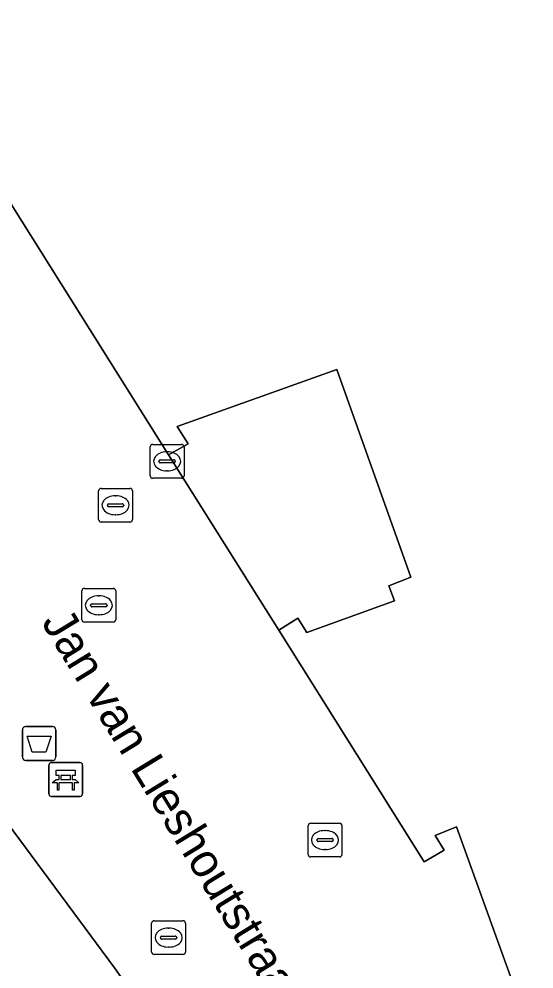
# Model space of a CAD drawing. Extents: x 161087 to 161926, y 382572 to 383873.
# Drawn here: x 161402.69 to 161417.92, y 383268.09 to 383296.19 of the extents above; entities that cross this region are included whole.
import ezdxf

# ---------------------------------------------------------------- set-up
doc = ezdxf.new("R2010")
doc.units = 0
for name, color, linetype in [('IMGEO_Afvalbak', 7, 'Continuous'), ('IMGEO_Bank', 7, 'Continuous'), ('IMGEO_Kolk', 7, 'Continuous'), ('IMGEO_Openbare_ruimte_label', 7, 'Continuous'), ('IMGEO_Pand', 7, 'Continuous'), ('IMGEO_Pand_overbouw', 7, 'Continuous'), ('IMGEO_Rioolput', 7, 'Continuous'), ('IMGEO_Voetgangersgebied_open', 7, 'Continuous')]:
    doc.layers.add(name, color=color, linetype=linetype)

msp = doc.modelspace()

# ---------------------------------------------------------------- linework, layer by layer
at = {"layer": 'IMGEO_Afvalbak'}
for p, q in [((161402.892, 383275.262), (161403.682, 383275.262)), ((161403.682, 383275.262), (161402.892, 383275.262)), ((161402.792, 383274.362), (161402.792, 383275.162)), ((161402.792, 383275.162), (161402.792, 383274.362)), ((161403.782, 383275.162), (161403.782, 383274.362)), ((161403.782, 383274.362), (161403.782, 383275.162)), ((161403.682, 383274.262), (161402.892, 383274.262)), ((161402.892, 383274.262), (161403.682, 383274.262))]:
    msp.add_line(p, q, dxfattribs=at)
msp.add_lwpolyline([(161402.935, 383274.976), (161403.639, 383274.976), (161403.49, 383274.506), (161403.084, 383274.506), (161402.935, 383274.976)], dxfattribs=at)
for centre, start, end in [((161402.892, 383275.162), 90, 180), ((161402.892, 383275.162), 90, 180), ((161403.682, 383275.162), 0, 90), ((161403.682, 383275.162), 360, 90), ((161402.892, 383274.362), 180, 270), ((161402.892, 383274.362), 180, 270), ((161403.682, 383274.362), 270, 0), ((161403.682, 383274.362), 270, 0)]:
    msp.add_arc(centre, 0.1, start, end, dxfattribs=at)
at = {"layer": 'IMGEO_Bank'}
for p, q in [((161403.573, 383273.27), (161403.573, 383274.111)), ((161403.573, 383274.111), (161403.573, 383273.27)), ((161403.648, 383274.195), (161404.489, 383274.195)), ((161404.489, 383274.195), (161403.648, 383274.195)), ((161404.573, 383274.12), (161404.573, 383273.279)), ((161404.573, 383273.279), (161404.573, 383274.12)), ((161404.27, 383273.593), (161403.877, 383273.593)), ((161403.882, 383273.701), (161403.882, 383273.807)), ((161403.926, 383273.807), (161403.926, 383273.701)), ((161404.214, 383273.813), (161403.932, 383273.813)), ((161403.932, 383273.695), (161404.214, 383273.695)), ((161404.22, 383273.701), (161404.22, 383273.807)), ((161404.264, 383273.807), (161404.264, 383273.701)), ((161404.498, 383273.195), (161403.657, 383273.195)), ((161403.657, 383273.195), (161404.498, 383273.195))]:
    msp.add_line(p, q, dxfattribs=at)
for points in [[(161403.876, 383273.813), (161403.79, 383273.813), (161403.79, 383273.974), (161404.353, 383273.974), (161404.353, 383273.813), (161404.27, 383273.813)], [(161403.82, 383273.593), (161403.678, 383273.593), (161403.79, 383273.695), (161403.876, 383273.695)], [(161403.87, 383273.586), (161403.87, 383273.379), (161403.827, 383273.379), (161403.827, 383273.586)], [(161404.27, 383273.695), (161404.353, 383273.695), (161404.465, 383273.593), (161404.326, 383273.593)], [(161404.32, 383273.586), (161404.32, 383273.379), (161404.276, 383273.379), (161404.276, 383273.586)]]:
    msp.add_lwpolyline(points, dxfattribs=at)
for centre, radius, start, end in [((161403.651, 383274.117), 0.0779, 92.4484, 184.2845), ((161403.651, 383274.117), 0.0779, 92.4484, 184.2845), ((161404.495, 383274.117), 0.0779, 2.4484, 94.2845), ((161404.495, 383274.117), 0.0779, 2.4484, 94.2845), ((161403.82, 383273.586), 0.00671, 2.8957, 87.1043), ((161403.877, 383273.586), 0.00671, 92.8957, 177.1043), ((161403.875, 383273.806), 0.00671, 2.8957, 87.1043), ((161403.875, 383273.702), 0.00671, 272.8957, 357.1043), ((161403.932, 383273.806), 0.00671, 92.8957, 177.1043), ((161403.932, 383273.702), 0.00671, 182.8957, 267.1043), ((161404.214, 383273.806), 0.00671, 2.8957, 87.1043), ((161404.214, 383273.702), 0.00671, 272.8957, 357.1043), ((161404.271, 383273.806), 0.00671, 92.8957, 177.1043), ((161404.271, 383273.702), 0.00671, 182.8957, 267.1043), ((161404.269, 383273.586), 0.00671, 2.8957, 87.1043), ((161404.326, 383273.586), 0.00671, 92.8957, 177.1043), ((161403.651, 383273.273), 0.0779, 182.4484, 274.2845), ((161403.651, 383273.273), 0.0779, 182.4484, 274.2845), ((161404.495, 383273.273), 0.0779, 272.4484, 4.2845), ((161404.495, 383273.273), 0.0779, 272.4484, 4.2845)]:
    msp.add_arc(centre, radius, start, end, dxfattribs=at)
at = {"layer": 'IMGEO_Kolk'}
for p, q in [((161406.572, 383282.683), (161406.572, 383283.535)), ((161406.647, 383283.609), (161407.499, 383283.609)), ((161407.06, 383283.389), (161407.085, 383283.389)), ((161407.573, 383283.535), (161407.573, 383282.683)), ((161406.831, 383283.103), (161406.831, 383283.115)), ((161406.874, 383283.152), (161407.272, 383283.152)), ((161407.315, 383283.115), (161407.315, 383283.103)), ((161407.269, 383283.066), (161406.871, 383283.066)), ((161407.083, 383282.829), (161407.058, 383282.829)), ((161407.499, 383282.609), (161406.647, 383282.609)), ((161405.121, 383282.309), (161405.973, 383282.309)), ((161405.046, 383281.383), (161405.046, 383282.235)), ((161405.534, 383282.089), (161405.559, 383282.089)), ((161406.047, 383282.235), (161406.047, 383281.383)), ((161405.305, 383281.803), (161405.305, 383281.815)), ((161405.743, 383281.766), (161405.345, 383281.766)), ((161405.348, 383281.852), (161405.746, 383281.852)), ((161405.789, 383281.815), (161405.789, 383281.803)), ((161405.557, 383281.529), (161405.532, 383281.529)), ((161405.973, 383281.309), (161405.121, 383281.309)), ((161411.242, 383271.479), (161411.242, 383272.331)), ((161411.317, 383272.405), (161412.169, 383272.405)), ((161411.73, 383272.185), (161411.755, 383272.185)), ((161412.243, 383272.331), (161412.243, 383271.479)), ((161411.501, 383271.899), (161411.501, 383271.911)), ((161411.939, 383271.862), (161411.541, 383271.862)), ((161411.544, 383271.948), (161411.942, 383271.948)), ((161411.985, 383271.911), (161411.985, 383271.899)), ((161411.753, 383271.625), (161411.728, 383271.625)), ((161412.169, 383271.405), (161411.317, 383271.405)), ((161406.614, 383268.593), (161406.614, 383269.445)), ((161406.689, 383269.519), (161407.541, 383269.519)), ((161407.615, 383269.445), (161407.615, 383268.593)), ((161406.916, 383269.062), (161407.314, 383269.062)), ((161407.102, 383269.299), (161407.127, 383269.299)), ((161406.873, 383269.013), (161406.873, 383269.025)), ((161407.311, 383268.976), (161406.913, 383268.976)), ((161407.357, 383269.025), (161407.357, 383269.013)), ((161407.541, 383268.519), (161406.689, 383268.519)), ((161407.125, 383268.739), (161407.1, 383268.739))]:
    msp.add_line(p, q, dxfattribs=at)
for points in [[(161406.572, 383282.683), (161406.572, 383283.535)], [(161406.647, 383283.609), (161407.499, 383283.609)], [(161407.573, 383283.535), (161407.573, 383282.683)], [(161407.499, 383282.609), (161406.647, 383282.609)], [(161405.121, 383282.309), (161405.973, 383282.309)], [(161405.046, 383281.383), (161405.046, 383282.235)], [(161406.047, 383282.235), (161406.047, 383281.383)], [(161405.973, 383281.309), (161405.121, 383281.309)], [(161411.242, 383271.479), (161411.242, 383272.331)], [(161411.317, 383272.405), (161412.169, 383272.405)], [(161412.243, 383272.331), (161412.243, 383271.479)], [(161412.169, 383271.405), (161411.317, 383271.405)], [(161406.614, 383268.593), (161406.614, 383269.445)], [(161406.689, 383269.519), (161407.541, 383269.519)], [(161407.615, 383269.445), (161407.615, 383268.593)], [(161407.541, 383268.519), (161406.689, 383268.519)]]:
    msp.add_lwpolyline(points, dxfattribs=at)
for centre, radius, start, end in [((161406.649, 383283.533), 0.0765, 91.552, 178.448), ((161406.649, 383283.533), 0.0765, 91.552, 178.448), ((161407.497, 383283.533), 0.0765, 1.552, 88.448), ((161407.497, 383283.533), 0.0765, 1.552, 88.448), ((161406.871, 383283.112), 0.0403, 85.8775, 175.7526), ((161406.868, 383283.102), 0.0366, 178.938, 274.7102), ((161407.272, 383283.109), 0.043, 264.8664, 352.4533), ((161407.276, 383283.114), 0.0386, 1.7309, 96.639), ((161406.649, 383282.685), 0.0765, 181.552, 268.448), ((161406.649, 383282.685), 0.0765, 181.552, 268.448), ((161407.497, 383282.685), 0.0765, 271.552, 358.448), ((161407.497, 383282.685), 0.0765, 271.552, 358.448), ((161405.123, 383282.233), 0.0765, 91.552, 178.448), ((161405.123, 383282.233), 0.0765, 91.552, 178.448), ((161405.971, 383282.233), 0.0765, 1.552, 88.448), ((161405.971, 383282.233), 0.0765, 1.552, 88.448), ((161405.345, 383281.812), 0.0403, 85.8775, 175.7526), ((161405.342, 383281.802), 0.0366, 178.938, 274.7102), ((161405.746, 383281.809), 0.043, 264.8664, 352.4533), ((161405.75, 383281.814), 0.0386, 1.7309, 96.639), ((161405.123, 383281.385), 0.0765, 181.552, 268.448), ((161405.123, 383281.385), 0.0765, 181.552, 268.448), ((161405.971, 383281.385), 0.0765, 271.552, 358.448), ((161405.971, 383281.385), 0.0765, 271.552, 358.448), ((161411.319, 383272.329), 0.0765, 91.552, 178.448), ((161411.319, 383272.329), 0.0765, 91.552, 178.448), ((161412.167, 383272.329), 0.0765, 1.552, 88.448), ((161412.167, 383272.329), 0.0765, 1.552, 88.448), ((161411.541, 383271.908), 0.0403, 85.8775, 175.7526), ((161411.538, 383271.898), 0.0366, 178.938, 274.7102), ((161411.942, 383271.905), 0.043, 264.8664, 352.4533), ((161411.946, 383271.91), 0.0386, 1.7309, 96.639), ((161411.319, 383271.481), 0.0765, 181.552, 268.448), ((161411.319, 383271.481), 0.0765, 181.552, 268.448), ((161412.167, 383271.481), 0.0765, 271.552, 358.448), ((161412.167, 383271.481), 0.0765, 271.552, 358.448), ((161406.691, 383269.443), 0.0765, 91.552, 178.448), ((161406.691, 383269.443), 0.0765, 91.552, 178.448), ((161407.539, 383269.443), 0.0765, 1.552, 88.448), ((161407.539, 383269.443), 0.0765, 1.552, 88.448), ((161406.913, 383269.022), 0.0403, 85.8775, 175.7526), ((161407.318, 383269.024), 0.0386, 1.7309, 96.639), ((161406.91, 383269.012), 0.0366, 178.938, 274.7102), ((161407.314, 383269.019), 0.043, 264.8664, 352.4533), ((161406.691, 383268.595), 0.0765, 181.552, 268.448), ((161406.691, 383268.595), 0.0765, 181.552, 268.448), ((161407.539, 383268.595), 0.0765, 271.552, 358.448), ((161407.539, 383268.595), 0.0765, 271.552, 358.448)]:
    msp.add_arc(centre, radius, start, end, dxfattribs=at)
for centre, major_axis, ratio, start_param, end_param in [((161407.059, 383283.109), (-0.387, 0.002), 0.722429, 4.712389, 7.853982), ((161407.084, 383283.109), (-0.39, 0.002), 0.717154, 1.570796, 4.712389), ((161405.533, 383281.809), (-0.387, 0.002), 0.722429, 4.712389, 7.853982), ((161405.558, 383281.809), (-0.39, 0.002), 0.717154, 1.570796, 4.712389), ((161411.729, 383271.905), (-0.387, 0.002), 0.722429, 4.712389, 7.853982), ((161411.754, 383271.905), (-0.39, 0.002), 0.717154, 1.570796, 4.712389), ((161407.101, 383269.019), (-0.387, 0.002), 0.722429, 4.712389, 7.853982), ((161407.126, 383269.019), (-0.39, 0.002), 0.717154, 1.570796, 4.712389)]:
    msp.add_ellipse(centre, major_axis=major_axis, ratio=ratio, start_param=start_param, end_param=end_param, dxfattribs=at)
at = {"layer": 'IMGEO_Pand'}
msp.add_lwpolyline([(161399.014, 383296.194), (161407.117, 383283.302), (161407.69, 383283.626), (161407.366, 383284.143), (161412.092, 383285.821), (161414.275, 383279.683), (161413.63, 383279.426), (161413.791, 383278.977), (161411.207, 383278.04), (161410.934, 383278.468), (161410.38, 383278.117), (161414.675, 383271.26), (161415.265, 383271.61), (161414.995, 383272.039), (161415.63, 383272.292), (161417.92, 383265.958)], dxfattribs=at)
msp.add_lwpolyline([(161405.517, 383268.123), (161400.749, 383274.56), (161390.308, 383268.951), (161391.589, 383266.294), (161394.226, 383260.827), (161405.841, 383267.662)], close=True, dxfattribs=at)
at = {"layer": 'IMGEO_Pand_overbouw'}
msp.add_lwpolyline([(161412.092, 383285.821), (161407.366, 383284.143), (161407.69, 383283.626), (161407.117, 383283.302), (161410.38, 383278.117), (161410.934, 383278.468), (161411.207, 383278.04), (161413.791, 383278.977), (161413.63, 383279.426), (161414.275, 383279.683)], close=True, dxfattribs=at)
at = {"layer": 'IMGEO_Rioolput'}
for p, q in [((161404.552, 383278.424), (161404.552, 383279.276)), ((161404.627, 383279.35), (161405.479, 383279.35)), ((161405.553, 383279.276), (161405.553, 383278.424)), ((161404.854, 383278.893), (161405.252, 383278.893)), ((161405.04, 383279.13), (161405.065, 383279.13)), ((161404.811, 383278.844), (161404.811, 383278.856)), ((161405.249, 383278.807), (161404.851, 383278.807)), ((161405.295, 383278.856), (161405.295, 383278.844)), ((161405.479, 383278.35), (161404.627, 383278.35)), ((161405.063, 383278.57), (161405.038, 383278.57))]:
    msp.add_line(p, q, dxfattribs=at)
for points in [[(161404.552, 383278.424), (161404.552, 383279.276)], [(161404.627, 383279.35), (161405.479, 383279.35)], [(161405.553, 383279.276), (161405.553, 383278.424)], [(161405.479, 383278.35), (161404.627, 383278.35)]]:
    msp.add_lwpolyline(points, dxfattribs=at)
for centre, radius, start, end in [((161404.629, 383279.274), 0.0765, 91.552, 178.448), ((161404.629, 383279.274), 0.0765, 91.552, 178.448), ((161405.477, 383279.274), 0.0765, 1.552, 88.448), ((161405.477, 383279.274), 0.0765, 1.552, 88.448), ((161404.851, 383278.853), 0.0403, 85.8775, 175.7526), ((161405.256, 383278.855), 0.0386, 1.7309, 96.639), ((161404.848, 383278.843), 0.0366, 178.938, 274.7102), ((161405.252, 383278.85), 0.043, 264.8664, 352.4533), ((161404.629, 383278.426), 0.0765, 181.552, 268.448), ((161404.629, 383278.426), 0.0765, 181.552, 268.448), ((161405.477, 383278.426), 0.0765, 271.552, 358.448), ((161405.477, 383278.426), 0.0765, 271.552, 358.448)]:
    msp.add_arc(centre, radius, start, end, dxfattribs=at)
for centre, major_axis, ratio, start_param, end_param in [((161405.039, 383278.85), (-0.387, 0.002), 0.722429, 4.712389, 7.853982), ((161405.064, 383278.85), (-0.39, 0.002), 0.717154, 1.570796, 4.712389)]:
    msp.add_ellipse(centre, major_axis=major_axis, ratio=ratio, start_param=start_param, end_param=end_param, dxfattribs=at)
at = {"layer": 'IMGEO_Voetgangersgebied_open'}
for points in [[(161417.92, 383265.958), (161415.63, 383272.292), (161414.995, 383272.039), (161415.265, 383271.61), (161414.675, 383271.26), (161410.38, 383278.117), (161407.117, 383283.302), (161399.014, 383296.194)], [(161400.749, 383274.56), (161405.517, 383268.123), (161405.841, 383267.662)]]:
    msp.add_lwpolyline(points, dxfattribs=at)
msp.add_lwpolyline([(161410.38, 383278.117), (161410.934, 383278.468), (161411.207, 383278.04), (161413.791, 383278.977), (161413.63, 383279.426), (161414.275, 383279.683), (161412.092, 383285.821), (161407.366, 383284.143), (161407.69, 383283.626), (161407.117, 383283.302)], close=True, dxfattribs=at)

# ---------------------------------------------------------------- texts
at = {"layer": 'IMGEO_Openbare_ruimte_label'}
msp.add_text('Jan van Lieshoutstraat', height=1, rotation=301.4649, dxfattribs=at).set_placement((161403.335, 383278.347))

doc.saveas('drawing.dxf')
